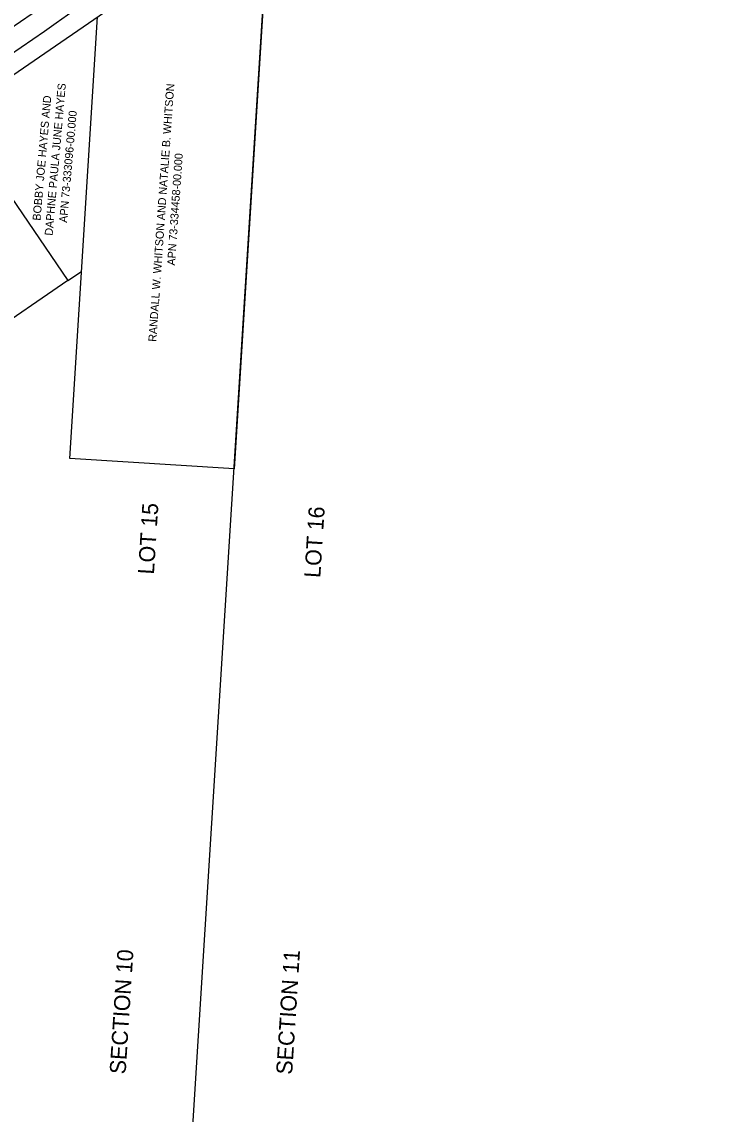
# Model space of a CAD drawing. Extents: x 1957117 to 1971063, y 701601 to 715861.
# Drawn here: x 1967902 to 1968593, y 709163 to 710254 of the extents above; entities that cross this region are included whole.
import ezdxf

# ---------------------------------------------------------------- set-up
doc = ezdxf.new("R2010")
doc.units = 0
for name, color, linetype in [('DV_X_Property_Line', 7, 'Continuous'), ('DV_X_Section_VMS_Line', 7, 'Continuous'), ('RW_X_Fee_RW', 7, 'Continuous'), ('SC_Shading5', 7, 'Continuous'), ('SH_Text', 7, 'Continuous'), ('SV_X_Text', 7, 'Continuous')]:
    doc.layers.add(name, color=color, linetype=linetype)

msp = doc.modelspace()

# ---------------------------------------------------------------- linework, layer by layer
at = {"layer": 'DV_X_Property_Line'}
msp.add_line((1967947.6, 709995.7), (1967961.1, 710004.9), dxfattribs=at)
for points in [[(1968149.4, 710383.2), (1968113.4, 709807.7), (1967949.3, 709818.1), (1967977.2, 710259.2)], [(1967834.7, 710161.4), (1967947.6, 709995.7), (1967864.9, 709939.4), (1967751.9, 710105.2)]]:
    msp.add_lwpolyline(points, dxfattribs=at)
at = {"layer": 'DV_X_Section_VMS_Line'}
msp.add_lwpolyline([(1967938.6, 707015.2), (1968270.5, 712317.4)], dxfattribs=at)
at = {"layer": 'RW_X_Fee_RW'}
msp.add_lwpolyline([(1966686.9, 709428.2), (1966723.8, 709443.8), (1966760.9, 709459), (1966850.6, 709502.5), (1966936.6, 709548.6), (1967038.8, 709610.8), (1967129.8, 709675.4), (1967226.4, 709744.1), (1967368.8, 709842.8), (1967437.5, 709891.7), (1967520.2, 709947.9), (1967561.4, 709975.9), (1967633.4, 710024.8), (1967644.2, 710032.1), (1967726.9, 710088.2), (1967809.6, 710144.4), (1967843.4, 710167.3), (1967984, 710263.9), (1968157.4, 710389), (1968460.6, 710625.3), (1968517.6, 710673.9), (1968584.2, 710732.2), (1968663.1, 710804.9)], dxfattribs=at)
at = {"layer": 'SC_Shading5'}
for points in [[(1963589.7, 706587), (1963626.6, 706689.5), (1963651.8, 706746.8), (1963668.1, 706778.6), (1963682.8, 706805.4), (1963734.4, 706911.6), (1963826.8, 707116.7), (1963877.3, 707215.6), (1963965, 707354.5), (1964070.5, 707509.4), (1964132.6, 707602), (1964163.9, 707642.2), (1964191.2, 707685.2), (1964279, 707807.1), (1964326.1, 707874.4), (1964396.4, 707969), (1964508.5, 708133.7), (1964655.6, 708336.6), (1964745.3, 708429.2), (1964840.3, 708522.3), (1964988.2, 708660.2), (1965089.8, 708739), (1965251.7, 708835.2), (1965415.8, 708922), (1965866.2, 709149.4), (1966173.5, 709294.1), (1966283.6, 709338.2), (1966534, 709419.2), (1966689.1, 709471.3), (1967008.5, 709641.8), (1967166.7, 709750.1), (1967422.1, 709931.1), (1967818.7, 710198.8), (1968187, 710459.9), (1968360.6, 710592.5), (1968496.5, 710707.8), (1968606.4, 710809.4), (1968733.4, 710937.1), (1968807.3, 711025.4), (1968843, 711077.1), (1968863.2, 711106.1), (1968909.7, 711171.3), (1968974.1, 711279.6), (1969130.9, 711546.9), (1969247.4, 711744.7), (1969402.7, 712016.4), (1969505.3, 712191.8), (1969666.3, 712460.8), (1969771.6, 712639.9), (1969880.1, 712820.9), (1969965, 712955.7), (1969990, 713000.1), (1970030.1, 713068.5)], [(1963609.9, 706579.7), (1963646.6, 706681.6), (1963671.2, 706737.6), (1963687.1, 706768.5), (1963701.9, 706795.5), (1963753.9, 706902.5), (1963846.2, 707107.4), (1963896, 707205), (1963983, 707342.7), (1964088.4, 707497.3), (1964150, 707589.4), (1964181.5, 707629.8), (1964209, 707673.1), (1964296.5, 707794.7), (1964343.6, 707861.8), (1964414, 707956.5), (1964526.1, 708121.3), (1964672.1, 708322.7), (1964760.6, 708414), (1964855.2, 708506.8), (1965002.1, 708643.8), (1965101.9, 708721.2), (1965262.3, 708816.5), (1965425.7, 708902.9), (1965875.6, 709130), (1966182.1, 709274.4), (1966290.9, 709318), (1966540.7, 709398.8), (1966697.6, 709451.4), (1967019.6, 709623.4), (1967179, 709732.5), (1967434.3, 709913.4), (1967830.9, 710181.1), (1968199.8, 710442.5), (1968374.1, 710575.7), (1968510.8, 710691.7), (1968621.4, 710793.9), (1968749.3, 710922.6), (1968824.4, 711012.4), (1968860.7, 711064.8), (1968880.8, 711093.7), (1968927.8, 711159.5), (1968992.7, 711268.6), (1969149.5, 711536), (1969266, 711733.9), (1969421.3, 712005.7), (1969523.8, 712180.8), (1969684.8, 712449.8), (1969790.1, 712628.9), (1969898.4, 712809.7), (1969983.5, 712944.7), (1970008.7, 712989.4), (1970048.6, 713057.6)]]:
    msp.add_spline(points, degree=3, dxfattribs=at)

# ---------------------------------------------------------------- texts
at = {"layer": 'SH_Text'}
for s, p in [('LOT 15', (1968033.4, 709701.8)), ('LOT 16', (1968199.5, 709698.4)), ('SECTION 10', (1968005.1, 709202.4)), ('SECTION 11', (1968171.4, 709202))]:
    msp.add_text(s, height=16, rotation=86.3545, dxfattribs=at).set_placement(p)
at = {"layer": 'SV_X_Text'}
for s, rotation, p in [('DAPHNE PAULA JUNE HAYES', 85, (1967932.2, 710040.4)), ('RANDALL W. WHITSON AND NATALIE B. WHITSON ', 86, (1968035.8, 709934.4)), ('BOBBY JOE HAYES AND', 85, (1967920.1, 710055.4)), ('APN 73-333096-00.000', 85, (1967946.7, 710053.3)), ('APN 73-334458-00.000', 86, (1968054.5, 710010.6))]:
    msp.add_text(s, height=8, rotation=rotation, dxfattribs=at).set_placement(p)

doc.saveas('drawing.dxf')
